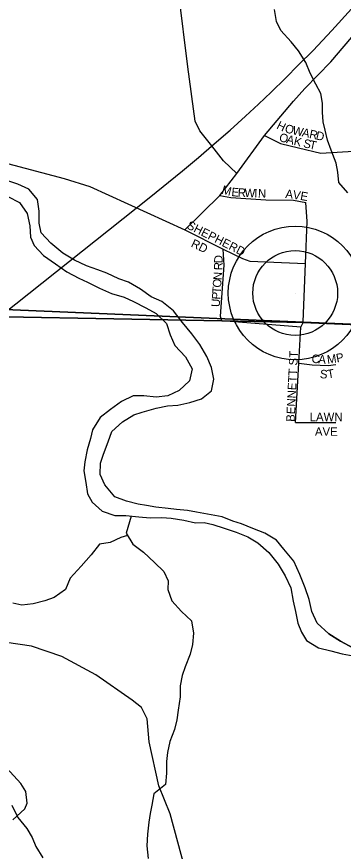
# Model space of a CAD drawing. Extents: x 1624196 to 2029251, y 146837 to 440034.
# Drawn here: x 1864065 to 1865984, y 278490 to 283391 of the extents above; entities that cross this region are included whole.
import ezdxf

# ---------------------------------------------------------------- set-up
doc = ezdxf.new("R2010")
doc.units = 0
for name, color, linetype in [('GM_X_County_Road', 7, 'Continuous'), ('GM_X_Major_River', 7, 'Continuous'), ('GM_X_Minor_River', 7, 'Continuous'), ('GM_X_Rail_Line', 7, 'Continuous'), ('GM_X_Section', 7, 'Continuous'), ('GM_X_State_Route', 7, 'Continuous'), ('GM_X_Township', 7, 'Continuous'), ('GM_X_Township_Road', 7, 'Continuous'), ('GM_X_Township_Subdivision', 7, 'Continuous'), ('GM_X_Township_Subdivision_Text', 7, 'Continuous'), ('GM_X_Unincorporated', 7, 'Continuous'), ('GM_X_Unincorporated_Location', 7, 'Continuous')]:
    doc.layers.add(name, color=color, linetype=linetype)

msp = doc.modelspace()

# ---------------------------------------------------------------- linework, layer by layer
at = {"layer": 'GM_X_County_Road'}
msp.add_lwpolyline([(1865359.5, 282469.7), (1865280.1, 282544.6), (1865211.3, 282633.1), (1865140.6, 282721.5), (1865115, 282778.5), (1865071.8, 283096.9), (1865018.7, 283525.4), (1864963.7, 283643.3), (1864904.8, 283725.8), (1864790.9, 283804.4), (1864666.9, 283938.2), (1864570.3, 284079.9), (1864414, 284394.9), (1864246.1, 284597.7), (1864156.7, 284676.9), (1864009.6, 284761.3), (1863858.8, 284815.6), (1863473.9, 284910.8), (1863400.7, 284922.3), (1862957.4, 284991.8), (1862879.4, 285014.9), (1862850.8, 285040.1), (1862826.3, 285093.8), (1862811, 285182.3)], dxfattribs=at)
at = {"layer": 'GM_X_Major_River'}
for points in [[(1865899.4, 279766.9), (1865831.6, 279829.4), (1865799.8, 279897.7), (1865784.1, 279967.9), (1865760.4, 280036.2), (1865728.7, 280114.6), (1865693, 280192.9), (1865635.2, 280263.4), (1865591.3, 280317.7), (1865523.4, 280358.1), (1865453.4, 280386.5), (1865385.5, 280412.9), (1865335.5, 280429.2), (1865273.5, 280453.5), (1865121.4, 280482.3), (1865069.3, 280490.6), (1865005.2, 280496.9), (1864955.2, 280503.1), (1864883.1, 280511.5), (1864829.1, 280519.8), (1864779, 280528), (1864711, 280546.4), (1864643, 280570.8), (1864583.2, 280641.2), (1864555.5, 280703.5), (1864557.8, 280769.7), (1864576, 280821.7), (1864602.4, 280893.8), (1864624.7, 280955.8), (1864687, 281011.7), (1864753.3, 281053.5), (1864803.5, 281069.3), (1864885.7, 281093), (1864951.9, 281106.7), (1865012, 281110.4), (1865082.2, 281126.1), (1865150.4, 281147.9), (1865210.7, 281193.7), (1865223, 281261.8), (1865209.3, 281332), (1865183.5, 281396.3), (1865141.7, 281466.7), (1865094, 281529.1), (1865040.2, 281595.5), (1864986.4, 281663.9), (1864918.5, 281718.4), (1864854.6, 281746.7), (1864792.7, 281791.1), (1864722.7, 281831.6), (1864664.7, 281851.9), (1864594.8, 281884.3), (1864542.8, 281904.6), (1864474.8, 281929), (1864404.8, 281961.4), (1864336.9, 282001.8), (1864267, 282060.3), (1864209.2, 282122.7), (1864197.5, 282178.9), (1864197.8, 282249.1), (1864188.1, 282317.3), (1864136.3, 282377.7), (1864072.3, 282408), (1864002.3, 282430.4)], [(1864013.9, 282336.1), (1864081.8, 282299.7), (1864127.6, 282235.3), (1864143.3, 282163.1), (1864147, 282096.9), (1864168.8, 282046.7), (1864222.7, 281988.3), (1864294.5, 281939.8), (1864360.4, 281893.4), (1864430.4, 281855), (1864482.4, 281832.7), (1864552.3, 281796.3), (1864622.3, 281765.9), (1864696.3, 281743.5), (1864752.3, 281719.1), (1864824.2, 281680.7), (1864884.2, 281648.4), (1864946, 281589.9), (1864967.7, 281523.6), (1864995.5, 281459.4), (1865057.3, 281392.9), (1865097, 281322.5), (1865080.7, 281252.4), (1865020.4, 281196.6), (1864954.1, 281164.8), (1864884, 281157.1), (1864811.9, 281165.5), (1864749.8, 281163.8), (1864681.6, 281132), (1864617.3, 281084.2), (1864555, 281038.3), (1864510.6, 280964.4), (1864498.3, 280914.3), (1864480, 280848.2), (1864465.7, 280776.1), (1864459.4, 280724), (1864471.1, 280655.8), (1864480.9, 280589.6), (1864508.7, 280539.3), (1864568.5, 280486.9), (1864642.5, 280462.5), (1864706.6, 280462.2), (1864782.7, 280453.8), (1864848.8, 280447.5), (1864918.9, 280449.2), (1864973, 280446.9), (1865047, 280434.5), (1865115.1, 280418.2), (1865167.2, 280419.9), (1865217.2, 280409.7), (1865285.2, 280387.3), (1865355.2, 280364.9), (1865423.2, 280336.5), (1865483.1, 280302.2), (1865547, 280243.7), (1865600.7, 280175.3), (1865642.5, 280106.9), (1865676.2, 280036.6), (1865689.9, 279958.3), (1865703.7, 279898.1), (1865717.4, 279829.9), (1865739.2, 279777.7), (1865769, 279727.4), (1865838.9, 279685), (1865911, 279666.6)], [(1866041.2, 279684), (1865967.3, 279724.5), (1865899.4, 279766.9)], [(1865899.4, 279766.9), (1865967.3, 279724.5), (1866041.2, 279684)], [(1865911, 279666.6), (1865977, 279650.2), (1866043, 279637.9)]]:
    msp.add_lwpolyline(points, dxfattribs=at)
at = {"layer": 'GM_X_Minor_River'}
for points in [[(1866011, 282356.9), (1865957.2, 282417.3), (1865951.5, 282477.5), (1865941.7, 282531.7), (1865914, 282608), (1865892.2, 282666.2), (1865878.4, 282724.5), (1865866.6, 282774.6), (1865862.9, 282830.8), (1865863.1, 282882.9), (1865851.4, 282939.1), (1865823.6, 282995.4), (1865789.8, 283059.7), (1865764, 283122), (1865720.3, 283190.4), (1865678.4, 283242.7), (1865616.6, 283309.1), (1865592.8, 283363.4), (1865581.1, 283433.6)], [(1864737.8, 280458.8), (1864728.5, 280424), (1864708.2, 280357.9), (1864748, 280293.6), (1864809.8, 280247.2), (1864875.7, 280186.7), (1864929.5, 280132.3), (1864955.3, 280078.1), (1864953.1, 280028), (1864976.8, 279961.7), (1865034.6, 279897.2), (1865092.5, 279842.8), (1865104.2, 279770.6), (1865097.9, 279704.5), (1865085.6, 279648.4), (1865055.2, 279572.3), (1865037, 279522.3), (1865026.7, 279462.2), (1865026.4, 279398), (1865014, 279317.9), (1865005.8, 279261.8), (1864993.5, 279205.7), (1864965.2, 279135.6), (1864950.8, 279069.5), (1864946.6, 279017.4), (1864946.3, 278949.3), (1864940, 278883.1), (1864871.7, 278827.3), (1864859.3, 278761.2), (1864849.1, 278711.1), (1864840.9, 278661), (1864834.5, 278590.9), (1864830.2, 278522.7), (1864837.9, 278448.5)], [(1864715.9, 280345.4), (1864678, 280332), (1864613.8, 280304.2), (1864551.7, 280294.5), (1864503.3, 280230.5), (1864444.9, 280164.6), (1864380.5, 280094.8), (1864352.2, 280026.7), (1864285.9, 279980.9), (1864231.7, 279961.1), (1864161.5, 279943.4), (1864095.4, 279935.7), (1864043.4, 279948)], [(1864036.1, 278761), (1864071.8, 278688.7), (1864125.6, 278624.3), (1864157.4, 278570), (1864177.2, 278517.8), (1864219, 278451.4)]]:
    msp.add_lwpolyline(points, dxfattribs=at)
at = {"layer": 'GM_X_Rail_Line'}
msp.add_lwpolyline([(1862451.6, 280426.2), (1863274.3, 281082.2), (1864842.9, 282326.7), (1865039.8, 282486), (1865133.8, 282564.6), (1865225.7, 282644.2), (1865319.7, 282725), (1865409.3, 282807.9), (1865485.6, 282877.6), (1865560.9, 282948.4), (1865644.9, 283030.3), (1865721.3, 283107.7), (1865806.4, 283192.9), (1865916, 283309.1), (1866128.3, 283544.7)], dxfattribs=at)
at = {"layer": 'GM_X_Section'}
for points in [[(1862319.7, 286429), (1867134.9, 286088.4), (1866257.2, 281575.1), (1862193.5, 281747.1)], [(1862193.5, 281747.1), (1866257.2, 281575.1), (1866452.3, 276073.9), (1861882.7, 276297.8)]]:
    msp.add_lwpolyline(points, close=True, dxfattribs=at)
at = {"layer": 'GM_X_State_Route'}
msp.add_lwpolyline([(1862029, 282324.9), (1862198, 282408.5), (1862307, 282435.2), (1863289.3, 282526.4), (1863677.9, 282550.6), (1863885.1, 282551.5), (1863982.9, 282537.7), (1864344.9, 282440.5), (1864496.1, 282393.3), (1865052.7, 282138.7), (1865258.2, 282340.5), (1865359.5, 282469.7), (1865521.7, 282693.6), (1865692.6, 282896), (1865758.2, 282969.1), (1865911.8, 283125.9), (1866066.8, 283310.8)], dxfattribs=at)
at = {"layer": 'GM_X_Township'}
for points in [[(1870622.5, 281312.7), (1866253.5, 281574.5), (1865748.3, 281595.7), (1865271, 281604.8), (1863363.2, 281640.8), (1863077.8, 281653.7), (1862899, 281661.8), (1862618.4, 281674.4), (1862405.5, 281684.1), (1862209.2, 281692.9), (1862158, 281695.2), (1861836.7, 281721.8), (1861583.6, 281742.7), (1861130, 281764.3), (1860481.9, 281795.1), (1857692.6, 281927.6), (1857659.7, 281928.5), (1856919.6, 281947.1), (1856659.2, 281953.7), (1855546, 281981.8), (1851664.4, 282062.3), (1851666.7, 282683.6), (1851668.9, 283289.1), (1851682.9, 287150.5)], [(1851682.9, 287150.5), (1851668.9, 283289.1), (1851666.7, 282683.6), (1851664.4, 282062.3), (1855546, 281981.8), (1856659.2, 281953.7), (1856919.6, 281947.1), (1857659.7, 281928.5), (1857692.6, 281927.6), (1860481.9, 281795.1), (1861130, 281764.3), (1861583.6, 281742.7), (1861836.7, 281721.8), (1862158, 281695.2), (1862209.2, 281692.9), (1862405.5, 281684.1), (1862618.4, 281674.4), (1862899, 281661.8), (1863077.8, 281653.7), (1863363.2, 281640.8), (1865271, 281604.8), (1865748.3, 281595.7), (1866253.5, 281574.5), (1870622.5, 281312.7)]]:
    msp.add_lwpolyline(points, dxfattribs=at)
at = {"layer": 'GM_X_Township_Road'}
for points in [[(1865056.8, 278376.8), (1864966.3, 278710.4), (1864900.9, 278873.6), (1864843.5, 279133.7), (1864832, 279267.5), (1864799.6, 279334.4), (1864744.1, 279378.4), (1864530, 279525.7), (1864331.2, 279634.6), (1864153.5, 279693.9), (1863696.7, 279760.8), (1863574.4, 279780), (1863488.3, 279781.9), (1863385.1, 279781.9), (1863258, 279823), (1863116.5, 279868.9), (1862990.4, 279899.5), (1862902.5, 279914.8), (1862849.4, 279931)], [(1864042.6, 278674.8), (1864113.4, 278739.8), (1864126.7, 278772.3), (1864119.1, 278841.1), (1864090.4, 278888.9), (1864027.3, 278955.8), (1863926, 279043.8), (1863759.8, 279185.3), (1863666.1, 279301.9), (1863625.9, 279399.4), (1863624, 279533.3), (1863647, 279638.4), (1863683.3, 279707.3), (1863696.7, 279760.8)]]:
    msp.add_lwpolyline(points, dxfattribs=at)
at = {"layer": 'GM_X_Township_Subdivision'}
for points in [[(1865521.7, 282693.6), (1865615, 282646.2), (1865721.2, 282621)], [(1865721.2, 282621), (1865852.9, 282589.7), (1866044.8, 282601.5), (1866197.9, 282610.1)], [(1865258.2, 282340.5), (1865323.1, 282328.4), (1865528.6, 282316.3), (1865691.8, 282313.3), (1865764.4, 282300.9)], [(1865748.4, 281598.7), (1865761.3, 281941.5), (1865771.9, 282187.8), (1865764.4, 282300.9)], [(1865052.7, 282138.7), (1865279.3, 282026.1), (1865391.9, 281970.2), (1865435, 281955.1), (1865761.3, 281941.5)], [(1865262.8, 281631.8), (1865283.8, 281932.4), (1865279.3, 282026.1)], [(1865735, 281567.9), (1865271, 281604.8), (1865262.7, 281630.5), (1865262.8, 281631.8)], [(1865703.2, 281007.8), (1865723, 281355.6), (1865735, 281567.9), (1865748.3, 281595.7), (1865748.4, 281598.7)], [(1865723, 281355.6), (1865801.8, 281347), (1865895.6, 281342.7), (1865940.4, 281349.1)], [(1865703.2, 281007.8), (1865940.4, 281008)]]:
    msp.add_lwpolyline(points, dxfattribs=at)
at = {"layer": 'GM_X_Unincorporated'}
for radius in [392.8, 249]:
    msp.add_circle((1865701.6, 281768.4), radius, dxfattribs=at)
at = {"layer": 'GM_X_Unincorporated_Location'}
msp.add_line((1865701.6, 281768.4), (1865701.6, 281768.4), dxfattribs=at)

# ---------------------------------------------------------------- texts
at = {"layer": 'GM_X_Township_Subdivision_Text'}
for s, rotation, p in [('H', 333.9629, (1865588, 282736.1)), ('O', 344.8311, (1865637.2, 282713.2)), ('O', 345.4761, (1865603.7, 282661)), ('W', 347.7805, (1865682.4, 282701)), ('A', 347.7236, (1865738.3, 282688.9)), ('R', 347.7235, (1865781.3, 282679.5)), ('D', 347.7237, (1865819.9, 282671.1)), ('A', 345.6614, (1865646.4, 282649.9)), ('K', 346.3989, (1865689.7, 282638.9)), ('S', 347.225, (1865746.1, 282625.4)), ('T', 347.6883, (1865780.9, 282617.5)), ('M', 345.1906, (1865266, 282353)), ('E', 354.1859, (1865325.3, 282338)), ('R', 357.4568, (1865363.4, 282334.2)), ('W', 357.5542, (1865403, 282332.4)), ('I', 357.5646, (1865460.2, 282330)), ('N', 357.6871, (1865482.3, 282329.1)), ('A', 354.1981, (1865642.3, 282327)), ('V', 351.1666, (1865685.4, 282322.6)), ('E', 350.0482, (1865728.6, 282315.9)), ('SHEPHERD', 333.435, (1865060.6, 282150)), ('RD', 334.7983, (1865085.7, 282042.3)), ('D', 89.6887, (1865275.5, 281942.9)), ('R', 87.2008, (1865273.5, 281901)), ('N', 85.9315, (1865269.4, 281842.7)), ('O', 85.939, (1865266.3, 281798.8)), ('P', 85.9365, (1865261.3, 281728.6)), ('T', 85.9261, (1865263.8, 281763.7)), ('U', 85.9315, (1865258.2, 281684.7)), ('BENNETT ST', 87.2398, (1865698.2, 281011.3)), ('C', 355.2828, (1865796.4, 281359)), ('A', 355.6969, (1865836.3, 281355.7)), ('M', 7.7668, (1865891.7, 281352.7)), ('P', 11.4428, (1865947.4, 281360.4)), ('S', 355.1456, (1865845.3, 281269)), ('T', 9.8134, (1865894.3, 281266.6)), ('LAWN', 0, (1865786.8, 281015.8)), ('AVE', 0, (1865817.6, 280929.8))]:
    msp.add_text(s, height=50, rotation=rotation, dxfattribs=at).set_placement(p)

doc.saveas('drawing.dxf')
